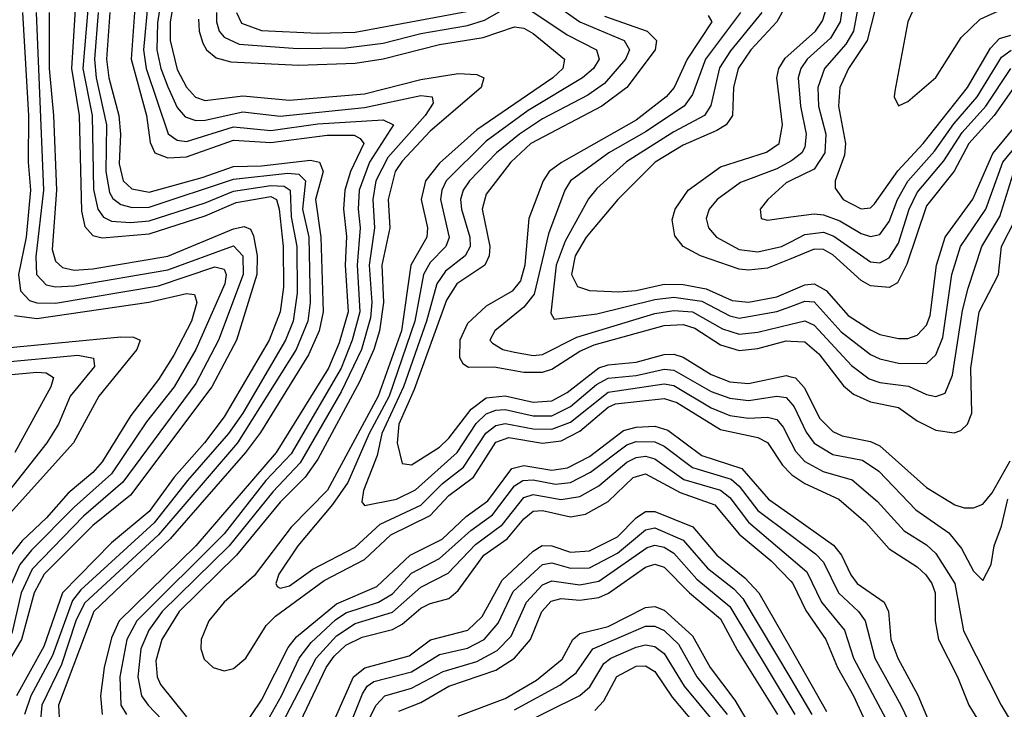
# Model space of a CAD drawing. Header units: inches. Extents: x 501365 to 657855, y 482276 to 547543.
# Tile 489 of 656: x 578354 to 580456, y 524941 to 526415. Entities that reach past the tile are written whole.
import ezdxf

# ---------------------------------------------------------------- set-up
doc = ezdxf.new("R2010")
doc.units = ezdxf.units.IN
doc.header["$MEASUREMENT"] = 0
doc.layers.add('A5572', color=7, linetype='Continuous')
doc.layers.add('A5582', color=7, linetype='Continuous')

msp = doc.modelspace()

# ---------------------------------------------------------------- linework, layer by layer
at = {"layer": 'A5572', "color": 5}
for points, elevation in [([(578477.6, 526530), (578464.2, 526310), (578480.8, 526210), (578485.7, 526005.7), (578492.5, 525972.5), (578510, 525953.7), (578530, 525948.1), (578630, 525956.9), (578750, 525995.6), (578815.8, 526024.2), (578890, 526036.4), (578902.2, 526030), (578908, 526010), (578916.5, 525930), (578917.2, 525842.8), (578909.8, 525790.2), (578886.4, 525730), (578790, 525565.8), (578748.4, 525510), (578683.3, 525436.7), (578630, 525363.7), (578550, 525296.3), (578445.3, 525190), (578404.9, 525075.1), (578347.1, 524970)], 2720), ([(578506.8, 526530), (578488.7, 526310), (578508.5, 526210), (578511.6, 526051.6), (578520.2, 526010), (578532.7, 525992.7), (578550, 525984), (578590, 525981), (578630, 525984.5), (578750, 526023.1), (578810, 526048.2), (578890, 526060.2), (578918.5, 526058.5), (578931.5, 526050), (578933.5, 525993.5), (578945.2, 525930), (578946.3, 525830), (578937.5, 525770), (578921, 525730), (578830, 525573.5), (578799.7, 525530), (578711.8, 525430), (578640.5, 525339.5), (578484, 525196), (578466.3, 525173.7), (578424, 525056), (578377.5, 524970), (578364, 524930)], 2740), ([(579450, 526480.4), (579550, 526409.8), (579644.3, 526370), (579655.9, 526350), (579647.1, 526330), (579602.1, 526277.9), (579566.7, 526253.3), (579470, 526202.4), (579420.9, 526170), (579371.8, 526130), (579313.8, 526070), (579300.4, 526050), (579295.2, 526030), (579296.8, 526010), (579315.1, 525950), (579315.2, 525930), (579305.1, 525910), (579262.5, 525877.5), (579244, 525850), (579222, 525770), (579173.1, 525630), (579126.7, 525530), (579116.6, 525483.4), (579088.1, 525408.1), (579084.2, 525384.2), (579090, 525376.5), (579158.1, 525390), (579199, 525410), (579288, 525490), (579328.6, 525551.4), (579350, 525572.1), (579370, 525580.3), (579390, 525581.4), (579450, 525567.9), (579490, 525568.3), (579530, 525587.8), (579584.9, 525635.1), (579610, 525648.5), (579670, 525654.4), (579730, 525667.7), (579750, 525665.9), (579830, 525620.3), (579870, 525605.5), (579910, 525601.1), (579970, 525610.2), (579990, 525606.9), (580000, 525596)], 2960), ([(578600.6, 526450), (578591.4, 526330), (578624.5, 526210), (578632, 526152), (578642.4, 526130), (578670, 526119.4), (578710, 526121.8), (578810, 526157.2), (578890, 526152.2), (579010, 526167.7), (579067.9, 526167.9), (579080.9, 526160.9), (579088.5, 526150), (579060.1, 526090), (579047.8, 526050), (579044.9, 526010), (579051.6, 525951.6), (579048.6, 525890), (579054.9, 525790), (579036, 525724), (579013, 525670), (578901.2, 525490), (578729.7, 525290), (578565.8, 525130), (578550, 525093.6), (578534, 525030), (578526.2, 524970), (578530.1, 524929.9)], 2820), ([(578627, 526450), (578617.8, 526350), (578623.5, 526310), (578670.6, 526170.6), (578690, 526157.3), (578710, 526154.4), (578810, 526185.3), (578890, 526178.1), (578990, 526192.3), (579130, 526200.5), (579151.6, 526190), (579100.9, 526110), (579078.3, 526050), (579076.4, 526010), (579081, 525970), (579074.1, 525890), (579079.7, 525790), (579063.6, 525730), (579039.9, 525670), (578933, 525487), (578879.3, 525430), (578790, 525315.8), (578603.7, 525130), (578582.7, 525090), (578567.7, 525010), (578569.7, 524949.7), (578581.6, 524930)], 2840), ([(578654, 526450), (578647.7, 526407.7), (578646.4, 526350), (578654.7, 526310), (578670, 526271.3), (578690, 526227.2), (578707.1, 526207.1), (578730, 526198.9), (578750, 526200.2), (578830, 526217.5), (578910, 526208.4), (579090, 526227.2), (579210, 526252.3), (579234.5, 526250), (579236.3, 526236.3), (579219.2, 526210), (579140, 526120), (579114.4, 526070), (579107.4, 526030), (579111.1, 525970), (579099.8, 525890), (579105.4, 525810), (579102.4, 525777.6), (579083.5, 525710), (579040.4, 525619.6), (578952.5, 525467.5), (578894.2, 525405.8), (578800.6, 525290), (578657.7, 525150), (578629.1, 525110), (578612.4, 525070), (578605.8, 525010), (578613.8, 524970), (578628.2, 524950), (578790, 524779.1)], 2860), ([(578681.8, 526450), (578675.1, 526410), (578675.1, 526370), (578690, 526308.4), (578710, 526270.1), (578729.1, 526249.1), (578750, 526241.6), (578830, 526252), (578930, 526242.5), (579090, 526256.4), (579210, 526286.9), (579290, 526299.9), (579330, 526297.6), (579344.4, 526290), (579338.8, 526270), (579230, 526176.1), (579170, 526112.6), (579155.3, 526090), (579140.4, 526030), (579143.9, 525970), (579127.1, 525890), (579130.4, 525810), (579121.9, 525750), (579109.6, 525710), (579079.5, 525640.5), (578990, 525475.4), (578963.4, 525436.6), (578910, 525383.2), (578816.8, 525270), (578693.9, 525150), (578657.1, 525090), (578644.6, 525044.6), (578647.4, 525010), (578654, 524994), (578710, 524925.1)], 2880), ([(579992.3, 526450), (579970.3, 526410), (579914.9, 526350), (579887.4, 526310), (579877.4, 526270), (579875.3, 526210), (579870, 526201.1), (579861.9, 526190), (579842.2, 526177.8), (579770, 526146.2), (579710.7, 526110), (579630.7, 526030), (579563.1, 525950), (579539.4, 525910), (579532, 525870), (579544.6, 525844.6), (579570, 525835.6), (579632.8, 525832.8), (579670, 525836.1), (579730, 525849.7), (579770, 525848.9), (579819.4, 525839.4), (579874.7, 525814.7), (579910, 525810.8), (579970, 525822.5), (580000, 525835.3)], 3080), ([(578416.7, 526430), (578416.4, 526310), (578426, 526210), (578432.2, 526050), (578423.3, 525923.3), (578430, 525898.2), (578444.8, 525884.8), (578470, 525879.1), (578510, 525882.3), (578670, 525909.3), (578810, 525967.3), (578832.9, 525972.9), (578846.8, 525966.8), (578853, 525953), (578860.6, 525910), (578859.9, 525870), (578816.3, 525730), (578763.6, 525630), (578590, 525398.6), (578510, 525333.6), (578405.8, 525230), (578384.9, 525190), (578357.9, 525090), (578262.3, 524930)], 2680), ([(578359.4, 526430), (578372.7, 526210), (578372, 526110), (578376.5, 526050), (578367.6, 525950), (578351.1, 525870), (578355.4, 525835.4), (578374.6, 525814.6), (578390, 525809.5), (578430, 525809.1), (578650, 525846), (578770, 525886.3), (578790, 525881.5), (578794.3, 525870), (578791.6, 525850), (578729.8, 525710), (578683.5, 525630), (578624.6, 525555.4), (578550, 525443.9), (578470, 525373.1), (578378.9, 525281.1), (578354.3, 525250), (578336, 525210)], 2640), ([(578388.7, 526430), (578404.6, 526050), (578388.1, 525908.1), (578389.6, 525870), (578410, 525848.2), (578430, 525843.9), (578470, 525846.1), (578670, 525880.2), (578810, 525931.2), (578830.3, 525910.3), (578830.9, 525870), (578778.5, 525730), (578730, 525637.3), (578574, 525426), (578490, 525353.5), (578380, 525240), (578357.1, 525190), (578337, 525103)], 2660), ([(578521.2, 526430), (578513.6, 526330), (578517.1, 526290), (578539.2, 526190), (578537.7, 526090), (578545.3, 526045.3), (578552.6, 526032.6), (578570, 526019.8), (578593.5, 526013.5), (578630, 526014), (578810, 526073.8), (578926.4, 526086.4), (578950, 526084.7), (578964.1, 526070), (578957.6, 526010), (578970.9, 525950), (578974.1, 525810), (578969.1, 525770), (578944.2, 525710), (578819, 525510), (578650, 525313.7), (578492.3, 525167.7), (578473.7, 525130), (578443.1, 525036.9), (578401, 524950), (578397.3, 524910)], 2760), ([(578546.2, 526430), (578539, 526330), (578543.7, 526290), (578565.4, 526210), (578568.9, 526170), (578566.4, 526106.4), (578574.8, 526070), (578593, 526053), (578630, 526045.7), (578743.1, 526077), (578810, 526100.6), (578870, 526102.2), (578974.3, 526114.3), (578994.1, 526110), (579001.7, 526090), (578985.3, 526030), (578997, 525950), (579001.7, 525790), (578993.4, 525750), (578970, 525698.6), (578867.6, 525532.4), (578836, 525490), (578675, 525305), (578511.7, 525150), (578436.9, 524950), (578438.5, 524910)], 2780), ([(578773.8, 526430), (578773.7, 526410), (578779.9, 526390), (578790, 526377.1), (578822.6, 526362.6), (578946.9, 526353.1), (579050, 526354.5), (579130, 526364.5), (579210, 526385.1), (579310, 526401.9), (579346.4, 526413.6), (579390, 526438.6)], 2940), ([(578816.9, 526430), (578827.5, 526407.5), (578870, 526391.3), (578990, 526385.5), (579070, 526387.7), (579307.9, 526432.1)], 2960), ([(579430, 526444.1), (579522.4, 526382.4), (579585.2, 526350), (579590.9, 526330), (579579, 526310), (579555.5, 526290), (579439.5, 526220.5), (579350, 526155.3), (579264.6, 526070), (579255, 526050), (579252, 526030), (579271, 525949), (579263.4, 525930), (579230, 525895.8), (579215.9, 525870), (579197.5, 525770), (579142.3, 525610), (579099.6, 525530), (579054.3, 525425.7), (579021.8, 525378.2), (578947.4, 525290), (578907, 525230), (578900.6, 525210), (578903.3, 525203.3), (578910, 525199.6), (578930, 525204.9), (578979.9, 525240.1), (579070, 525287.7), (579123.3, 525336.7), (579210, 525377.2), (579256.7, 525423.3), (579301.5, 525458.5), (579349, 525531), (579370, 525547.6), (579390, 525551.7), (579450, 525540), (579490, 525539.2), (579530, 525554.7), (579610, 525618.6), (579730, 525636.1), (579750, 525632.7), (579830, 525585), (579870, 525568.9), (579910, 525563.2), (579950, 525565.5), (579970, 525560.1), (579983.6, 525543.6), (580000, 525511.8)], 2940), ([(579823.7, 526423.7), (579831.2, 526410), (579778.7, 526330), (579751, 526270), (579734.1, 526250), (579670, 526199.6), (579510.5, 526109.5), (579484.3, 526090), (579471.1, 526070), (579440.5, 525990), (579431.9, 525890), (579423.3, 525856.7), (579405.3, 525834.7), (579350, 525802.5), (579310, 525765), (579293.6, 525730), (579293, 525693), (579299.8, 525679.8), (579312.1, 525672.1), (579367.1, 525672.9), (579430, 525661.4), (579470, 525661.1), (579490, 525667.8), (579550, 525706.2), (579580.6, 525719.4), (579730, 525761.2), (579770, 525763.3), (579795.4, 525755.4), (579850, 525719.8), (579890, 525707.8), (579930, 525712.1), (579990, 525728), (580000, 525727.5)], 3020), ([(579892.5, 526430), (579818, 526330), (579790, 526254.8), (579772.2, 526230), (579690, 526174.8), (579611.9, 526130), (579529.7, 526070), (579517.8, 526050), (579482.7, 525957.3), (579452.3, 525827.7), (579430, 525800.5), (579368.1, 525750), (579357.8, 525730), (579363.5, 525723.5), (579384.9, 525710), (579410, 525703.9), (579450, 525697.1), (579470, 525699.2), (579543.6, 525736.4), (579710, 525786.5), (579750, 525793), (579790.1, 525790), (579854.2, 525754.2), (579890, 525742.7), (579930, 525746.9), (580000, 525763.9)], 3040), ([(579938.1, 526430), (579871.6, 526348.4), (579848.1, 526311.9), (579829.1, 526230.9), (579815.8, 526210), (579750, 526174.6), (579649.1, 526110.9), (579585.9, 526054.1), (579568, 526032), (579518.4, 525941.6), (579499.3, 525890), (579487.7, 525787.7), (579494.8, 525774.8), (579585.9, 525785.9), (579710, 525816.4), (579750, 525821.7), (579810, 525813.1), (579870, 525781.6), (579890, 525777), (579970, 525791), (580000, 525802)], 3060), ([(578735.8, 526415.8), (578736.6, 526390), (578744.4, 526364.4), (578752.8, 526350), (578772.9, 526332.9), (578804.8, 526324.8), (578950, 526317.2), (579070, 526321.7), (579130, 526331.2), (579250, 526361.8), (579343.2, 526376.8), (579410, 526399.6), (579430, 526396.7), (579450, 526385.3), (579516.9, 526330), (579513.4, 526310), (579492.3, 526290), (579330, 526179.4), (579250, 526107.8), (579220.3, 526070), (579210.8, 526030), (579224.2, 525970), (579222.8, 525950), (579189.1, 525890), (579168.9, 525750), (579119.1, 525610), (579010.7, 525409.3), (578933.5, 525330), (578854, 525226), (578790.4, 525170), (578757.3, 525130), (578741.1, 525090), (578740.4, 525070), (578747.7, 525047.7), (578766.9, 525030), (578790, 525023.4), (578810, 525028.3), (578836.6, 525050), (578880.1, 525119.9), (578899.9, 525140.1), (579003.6, 525216.4), (579090, 525261.1), (579146.3, 525313.7), (579230, 525355.3), (579270, 525397.6), (579322.7, 525437.3), (579370, 525511.7), (579398.1, 525521.8), (579470, 525509.9), (579510, 525514.5), (579550, 525534.9), (579610, 525586.7), (579626, 525594), (579730, 525605.3), (579756.6, 525596.6), (579850, 525538.6), (579930, 525521.6), (579950, 525511.3), (579982.6, 525462.6), (580000, 525444.4)], 2920), ([(579602.4, 526422.4), (579693.6, 526390), (579713.7, 526370), (579710.5, 526350), (579649.8, 526270), (579596.5, 526230), (579445.3, 526150), (579402.1, 526110), (579350, 526041.4), (579341.1, 526010), (579357.2, 525930), (579356.2, 525910), (579346.9, 525890), (579286.8, 525850), (579264.7, 525815.3), (579195.7, 525624.3), (579163.2, 525550), (579160, 525510), (579170, 525466.2), (579190, 525463.4), (579250, 525501.4), (579270, 525520.1), (579317.8, 525582.2), (579350, 525606.4), (579390, 525610.6), (579450, 525596.9), (579490, 525600), (579522.3, 525617.7), (579590, 525670.7), (579610, 525677.1), (579670, 525682.7), (579730, 525699.3), (579750, 525699.7), (579770, 525693.4), (579830, 525656.5), (579870, 525640.9), (579910, 525637.4), (579990, 525654.2), (580000, 525651.6)], 2980), ([(580000, 525903.7), (579950, 525883.6), (579910, 525879.2), (579890, 525881.8), (579807.5, 525910), (579770.6, 525930), (579752.6, 525952.6), (579747, 525987), (579753, 526010), (579781, 526050), (579850, 526100.1), (579948.4, 526131.6), (579975.6, 526150), (579982.3, 526190), (579970.3, 526290), (579974.5, 526310), (579987.9, 526332.1), (580000, 526343)], 3120), ([(580000, 526112.6), (579970, 526096), (579893, 526067), (579842.7, 526030), (579825.6, 526010), (579819.7, 525990), (579824.2, 525970), (579841.7, 525950), (579890, 525923.3), (579930, 525918.7), (579980.5, 525930), (580000, 525940.2)], 3140), ([(580000, 526071.1), (579990, 526066.2), (579951.2, 526030), (579935, 526010), (579937.1, 525990), (579950, 525986.4), (580000, 525993)], 3160), ([(578342.7, 525782.7), (578390, 525776.3), (578629.2, 525810.8), (578710, 525829.2), (578727, 525827), (578732, 525810), (578720.4, 525770), (578682.5, 525697.5), (578650, 525645.7), (578591.2, 525568.8), (578529.8, 525470), (578510, 525447.1), (578457.3, 525402.7), (578410.6, 525350), (578359, 525301), (578335, 525270)], 2620), ([(578310, 525712.1), (578570, 525737), (578596.4, 525736.4), (578611.1, 525730), (578603.7, 525710), (578522.4, 525610), (578468.4, 525510), (578327.1, 525352.9)], 2580), ([(578310, 525681.9), (578477.5, 525697.5), (578511.5, 525691.5), (578513.4, 525673.4), (578461.7, 525610), (578436.3, 525550), (578411.8, 525510), (578286.9, 525353.1)], 2560), ([(578290, 525651.9), (578390, 525661.4), (578410, 525659.8), (578426.1, 525650), (578420.1, 525630), (578343.6, 525490)], 2540), ([(578830, 524901.1), (578870, 524960.4), (578927.2, 525072.8), (578944.6, 525095.4), (579030, 525166.1), (579116.4, 525203.6), (579187.3, 525270), (579255.5, 525304.5), (579307, 525353), (579353.5, 525386.5), (579404.4, 525455.6), (579430, 525461.9), (579490, 525452), (579523.1, 525456.9), (579570, 525481.3), (579643.1, 525536.9), (579670, 525543.9), (579710, 525545.7), (579737.3, 525537.3), (579810, 525483.6), (579895.6, 525455.6), (579952.4, 525390), (580000, 525356.2)], 2880), ([(578867.5, 524890), (578912.6, 524970), (578950.7, 525050), (578976.1, 525083.9), (579027.9, 525132.1), (579050, 525146.9), (579119.5, 525170), (579150, 525187.6), (579190, 525231.8), (579250, 525263.3), (579317, 525323), (579363.5, 525356.5), (579410, 525418.5), (579427.8, 525430), (579450, 525431.3), (579497.7, 525422.3), (579530, 525425.6), (579572.6, 525447.4), (579650, 525506.2), (579670, 525513.5), (579710, 525512.6), (579730, 525503.4), (579790, 525457.4), (579872.8, 525432.8), (579890, 525417.5), (579930, 525366), (580000, 525313)], 2860), ([(578903.5, 524890), (578986.4, 525050), (579030, 525098), (579070, 525124.5), (579150, 525148.6), (579210, 525202.1), (579268.5, 525231.5), (579326.7, 525293.3), (579384.3, 525335.7), (579430, 525393.6), (579450, 525400), (579510, 525388.9), (579550, 525395.6), (579590, 525418.1), (579650, 525469), (579670, 525479.2), (579690, 525481.7), (579710, 525476.1), (579771.9, 525431.9), (579850, 525409.5), (579870, 525393.3), (579910, 525340.6), (580000, 525263.7)], 2840), ([(578931.9, 524870), (579007.8, 525030), (579025.4, 525054.6), (579050, 525077.8), (579084.7, 525095.3), (579150, 525111.5), (579170, 525122.5), (579210, 525156.8), (579230, 525167.2), (579270, 525177.4), (579290, 525194.7), (579344.7, 525270), (579394.8, 525305.2), (579430, 525347.9), (579450, 525364), (579470, 525365.7), (579530, 525352.1), (579562.1, 525357.9), (579610, 525384.8), (579663.7, 525436.3), (579690, 525443.9), (579763.9, 525403.9), (579838, 525378), (579890, 525315), (579958.5, 525258.5), (580000, 525214.9)], 2820), ([(578986.6, 524830), (579066.5, 525010), (579090.4, 525029.6), (579185.1, 525054.9), (579230.5, 525089.5), (579310.3, 525110), (579340.8, 525139.2), (579383.5, 525216.5), (579450, 525278.7), (579469.4, 525290.6), (579490, 525290.4), (579530, 525276.9), (579570, 525279.3), (579630, 525309.3), (579670, 525349.8), (579690, 525363.5), (579710, 525363.6), (579790.6, 525330.6), (579841.9, 525270), (579902.1, 525222.1), (579932, 525190), (580000, 525070.5)], 2780), ([(579059.9, 524910), (579085.8, 524974.2), (579095.9, 524990), (579110, 525000.3), (579190, 525021.2), (579250, 525058.1), (579310, 525071.5), (579345.2, 525090), (579375.1, 525124.9), (579407.6, 525192.4), (579470, 525250.4), (579490, 525253.9), (579530, 525242.7), (579570, 525243.3), (579630, 525274.3), (579690, 525324.5), (579710, 525328.4), (579770, 525302.3), (579822.5, 525242.5), (579878.6, 525198.6), (579897.8, 525177.8), (580000, 525005.7)], 2760), ([(579039.7, 524800.3), (579115.1, 524950), (579133.1, 524970), (579190, 524985.8), (579258, 525022), (579330, 525043.3), (579373.2, 525066.8), (579402.8, 525097.2), (579436.1, 525170), (579470, 525207), (579490, 525215.4), (579550, 525206.7), (579590, 525214.9), (579693.2, 525286.8), (579710, 525291.7), (579730, 525287.5), (579750, 525274.5), (579799.3, 525219.3), (579870, 525160.7), (580000, 524943.9)], 2740), ([(579163.4, 524936.6), (579210, 524955.6), (579270, 524990.6), (579370, 525024.5), (579410.2, 525050), (579444, 525090), (579468.7, 525150), (579488.1, 525171.9), (579510, 525177.5), (579550, 525173.8), (579590, 525179.5), (579610.7, 525189.3), (579690, 525244.7), (579710, 525250.9), (579730, 525244.8), (579784.1, 525190), (579850, 525134.3), (579886.2, 525066.2), (579971.8, 524930)], 2720), ([(579290, 524925.9), (579390, 524964.3), (579457, 525003), (579511.7, 525048.3), (579535, 525090), (579550, 525103), (579610, 525117.6), (579690, 525158.6), (579710, 525160.5), (579730, 525152.5), (579790, 525097.8), (579827.6, 525030), (579880.7, 524960.7), (579934.2, 524870)], 2680), ([(579410, 524939.7), (579507.3, 524992.7), (579541.5, 525018.5), (579577.2, 525070), (579690, 525118.6), (579710, 525118.5), (579730, 525109.1), (579760.1, 525080.1), (579799.5, 525010), (579863.9, 524930)], 2660), ([(579347.1, 524870), (579550, 524970.3), (579571.1, 524988.9), (579601.1, 525038.9), (579615.6, 525050), (579670, 525073.7), (579690, 525078.9), (579710, 525075.2), (579730, 525059.9), (579772.3, 524990), (579834.9, 524914.9)], 2640), ([(579581.9, 524938.1), (579601.1, 524958.9), (579628.9, 525011.1), (579670, 525033), (579690, 525033.6), (579710, 525021.9), (579746.9, 524966.9), (579810, 524891)], 2620)]:
    msp.add_lwpolyline(points, dxfattribs=dict(at, elevation=elevation))
at = {"layer": 'A5582', "color": 5}
for points, elevation in [([(580000, 526793.6), (580050, 526785), (580130, 526778.7), (580190, 526756.6), (580250, 526699.8), (580312.9, 526652.9), (580335.7, 526610), (580342.1, 526570), (580339.1, 526550), (580317.9, 526510), (580268.1, 526450), (580250.1, 526410.1), (580222, 526262), (580220.9, 526250), (580230, 526230.3), (580250, 526239.8), (580310, 526291.2), (580363.8, 526376.2), (580404.2, 526415.8), (580450, 526436.2), (580510, 526439)], 3220), ([(580000, 526699.1), (580110, 526666.7), (580135.2, 526650), (580164.9, 526610), (580179.8, 526570), (580179.9, 526550), (580148.7, 526471.3), (580134.3, 526390), (580117.8, 526362.2), (580072.3, 526310), (580058.1, 526270), (580059.5, 526230), (580074.8, 526170), (580072.7, 526130), (580050, 526095.5), (580000, 526071.1)], 3160), ([(580000, 526662.3), (580088.3, 526630), (580108, 526610), (580118.5, 526590), (580126.1, 526550), (580105.5, 526410), (580084.8, 526375.2), (580034.9, 526330), (580021.2, 526310), (580015.7, 526290), (580020.6, 526230), (580033.1, 526170), (580030, 526142.5), (580023.9, 526130), (580004.7, 526115.3), (580000, 526112.6)], 3140), ([(580000, 526343), (580052.6, 526390), (580067.8, 526412.2), (580073.5, 526430), (580082.1, 526530), (580075.4, 526570), (580062.1, 526590), (580043.8, 526603.8), (580001.6, 526621.6), (580000, 526622)], 3120), ([(580189, 526471), (580163.3, 526370), (580123.2, 526310), (580104.6, 526270), (580102, 526230), (580117.1, 526150), (580114.7, 526125.3), (580095.1, 526070), (580094.8, 526054.8), (580112, 526030), (580150, 526010.4), (580170, 526012.5), (580179, 526021), (580228.8, 526091.3), (580283, 526150), (580377.4, 526270), (580426.2, 526353.8), (580445.9, 526374.1), (580470, 526381.8)], 3180), ([(580000, 525993), (580050, 525999.7), (580070, 525997.3), (580104.5, 525984.5), (580150, 525957.6), (580170, 525951.2), (580190, 525955.3), (580210, 525983.1), (580227.8, 526030), (580250, 526069.3), (580306.6, 526133.4), (580348.1, 526191.9), (580398, 526250), (580450, 526334.7), (580470.4, 526349.6)], 3160), ([(580000, 525940.2), (580030, 525955.8), (580070, 525960.3), (580092.2, 525952.2), (580170, 525897.4), (580190, 525895.1), (580210, 525905.5), (580230, 525936.8), (580252.5, 526010), (580270, 526045.4), (580327, 526113), (580366.2, 526173.8), (580416.7, 526230), (580470, 526310)], 3140), ([(580490, 526289.1), (580434.1, 526210), (580380.5, 526150), (580348.8, 526091.2), (580290, 526016.9), (580247.9, 525892.1), (580227.6, 525852.4), (580210, 525842.2), (580170, 525846), (580150, 525857.1), (580090, 525912.3), (580070, 525923.8), (580050, 525923.9), (580000, 525903.7)], 3120), ([(580000, 525835.3), (580030, 525848.2), (580050, 525850), (580075.6, 525835.6), (580122.3, 525782.3), (580170, 525751.6), (580190, 525741.9), (580230, 525733.1), (580250, 525733.4), (580270, 525740.1), (580290, 525762.1), (580297.4, 525782.6), (580311.5, 525890), (580330, 525950.1), (580389.1, 526030.9), (580431.4, 526128.6), (580521.6, 526238.4)], 3080), ([(580000, 525802), (580030, 525812.9), (580050, 525811.3), (580107.7, 525747.7), (580170, 525699.2), (580190, 525689.5), (580230, 525680.5), (580290, 525679.6), (580310, 525698.5), (580324.4, 525735.6), (580344.1, 525870), (580362.3, 525930), (580416.3, 526010), (580453.1, 526110), (580530, 526203.4)], 3060), ([(580000, 525763.9), (580030, 525771.2), (580050, 525761.5), (580130, 525675.4), (580167.2, 525647.2), (580190, 525639.2), (580251.5, 525631.5), (580290, 525613.3), (580310, 525609.3), (580330, 525616.6), (580345.4, 525654.6), (580366.9, 525793.1), (580379, 525841), (580408.1, 525930), (580446.1, 525993.9), (580474.6, 526085.4)], 3040), ([(580000, 525727.5), (580030, 525726.1), (580060.2, 525700.2), (580112.4, 525632.4), (580134, 525614.1), (580170, 525597.8), (580230, 525585.9), (580270, 525557.2), (580310, 525537.4), (580348.6, 525531.4), (580363.2, 525536.8), (580377.1, 525550), (580386.5, 525573.5), (580384.2, 525670), (580402, 525790), (580443.4, 525870), (580450.3, 525930), (580480.4, 525990)], 3020), ([(580000, 525651.6), (580010, 525649), (580028.7, 525628.7), (580062.3, 525562.3), (580090, 525534.8), (580110, 525525.3), (580170, 525513.4), (580190, 525503.6), (580290, 525415.1), (580350, 525377.7), (580370, 525371.2), (580390, 525371.2), (580410, 525379.2), (580430, 525403.6), (580468.5, 525471.5)], 2980), ([(580000, 525596), (580007.6, 525587.6), (580033.1, 525533.1), (580050, 525509.8), (580090, 525485.5), (580153.5, 525473.6), (580188.2, 525450), (580266.9, 525366.9), (580337.7, 525317.7), (580364.3, 525284.3), (580390, 525236.3), (580410, 525215.9), (580427.8, 525250), (580434.1, 525290), (580450, 525332.3), (580463.6, 525390)], 2960), ([(580000, 525511.8), (580010, 525492.3), (580030, 525470.1), (580069, 525449), (580131.4, 525431.4), (580184.9, 525384.9), (580242.3, 525322.3), (580290, 525292.2), (580310, 525274.1), (580350.5, 525210), (580368.5, 525108.5), (580448.9, 524950), (580490, 524881.9)], 2940), ([(580000, 525444.4), (580002.2, 525442.2), (580030, 525423.2), (580102.8, 525390), (580160.2, 525340.2), (580210, 525284), (580270, 525245.4), (580288.4, 525228.4), (580301.2, 525210), (580308.1, 525190), (580308.2, 525130), (580315.5, 525090), (580356, 525010), (580380.1, 524950), (580429.2, 524870)], 2920), ([(580000, 525356.2), (580091.4, 525291.4), (580108.6, 525270), (580128.2, 525228.2), (580142.1, 525210), (580199.1, 525170), (580208.9, 525150), (580213.5, 525090), (580228.8, 525050), (580271, 524971), (580297.2, 524910)], 2880), ([(580000, 525313), (580052.9, 525272.9), (580070, 525255.3), (580102, 525190), (580144.4, 525150), (580158.9, 525130), (580179.7, 525050), (580235, 524950), (580282.6, 524850)], 2860), ([(580000, 525263.7), (580034.4, 525234.3), (580065.4, 525170), (580114.5, 525110), (580134.3, 525050), (580208.6, 524910)], 2840), ([(580000, 525214.9), (580004.6, 525210), (580032, 525152), (580074.6, 525090), (580099.6, 525030), (580133.7, 524970), (580207.3, 524810)], 2820), ([(580000, 525070.5), (580076.3, 524936.3)], 2780), ([(580000, 525005.7), (580044.9, 524930)], 2760), ([(580000, 524943.9), (580008.4, 524930)], 2740)]:
    msp.add_lwpolyline(points, dxfattribs=dict(at, elevation=elevation))

doc.saveas('drawing.dxf')
